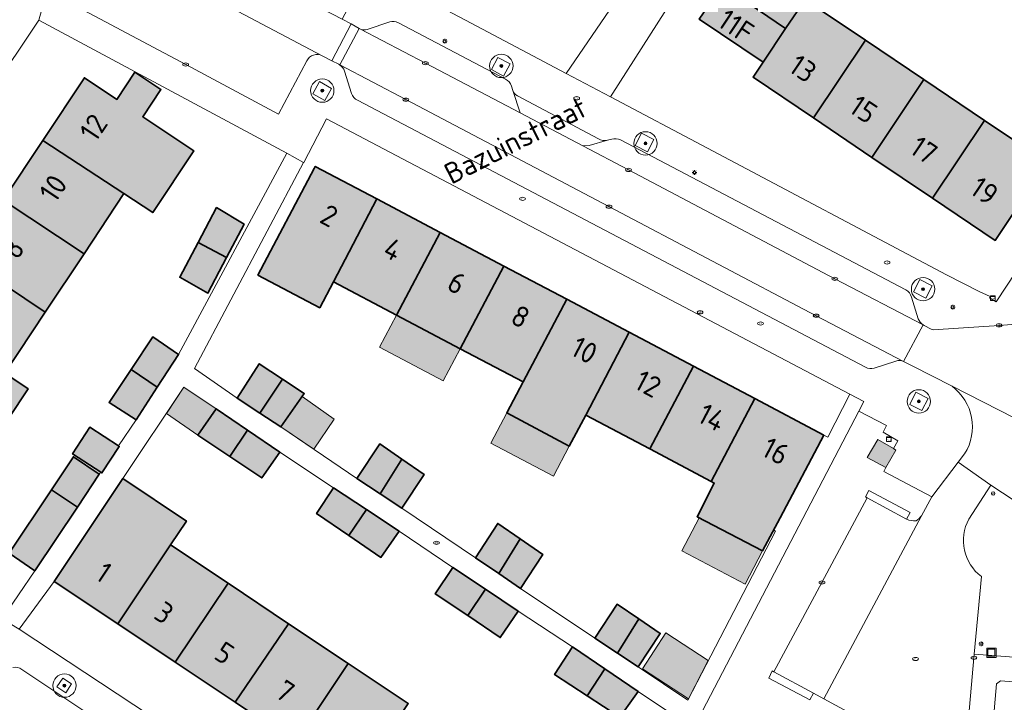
# Model space of a CAD drawing. Header units: metres. Extents: x 125349 to 128236, y 501602 to 503797.
# Tile 366 of 656: x 126726 to 126811, y 502252 to 502310. Entities that reach past the tile are written whole.
import ezdxf
from ezdxf.enums import TextEntityAlignment as Align

# ---------------------------------------------------------------- set-up
doc = ezdxf.new("R2010")
doc.units = ezdxf.units.M
doc.layers.get('0').update_dxf_attribs({"linetype": 'CONTINUOUS'})
for name, color, linetype, lineweight in [('B-WE-GR-BEPLANTING_CULTUUR_HEESTERS-GV', 90, 'CONTINUOUS', 18), ('B-WE-GR-BOOM-S-500', 90, 'CONTINUOUS', 18), ('B-WE-IE-MEUBILAIR-S', 7, 'CONTINUOUS', 18), ('B-WE-IE-MEUBILAIR_WEGMEUBILAIR-GV', 7, 'CONTINUOUS', 18), ('B-WE-IE-MEUBILAIR_WEGMEUBILAIR_AFVALBAK-S', 7, 'CONTINUOUS', 18), ('B-WE-OG-BEBOUWING-GV', 7, 'CONTINUOUS', 35), ('B-WE-OG-BEBOUWING-T18', 10, 'CONTINUOUS', 18), ('B-WE-OG-BEBOUWING_LAGE TRAFO-GV', 7, 'CONTINUOUS', 18), ('B-WE-OG-BEBOUWING_OVERBOUWING-GV', 7, 'CONTINUOUS', 18), ('B-WE-OG-TERREIN_ERF-GV', 7, 'CONTINUOUS', 18), ('B-WE-OG-TOPOGRAFIE-T18', 10, 'CONTINUOUS', 18), ('B-WE-VH-HALFVERHARDING_GRIND-GV', 252, 'CONTINUOUS', 18), ('B-WE-VH-OPENVERHARDING-GV', 90, 'CONTINUOUS', 18), ('B-WE-VH-OPENVERHARDING_BETONSTRAATSTEEN-GV', 90, 'CONTINUOUS', 18)]:
    doc.layers.add(name, color=color, linetype=linetype, lineweight=lineweight)
for name, color, linetype, lineweight, true_color in [('B-WE-OG-BEBOUWING-V', 7, 'CONTINUOUS', 18, 0xcc646e), ('B-WE-OG-BEBOUWING_LAGE TRAFO-V', 7, 'CONTINUOUS', 18, 0xcc646e), ('B-WE-OG-BEBOUWING_OVERBOUWING-V', 7, 'CONTINUOUS', 18, 0xcc646e)]:
    doc.layers.add(name, color=color, linetype=linetype, lineweight=lineweight, true_color=true_color)
doc.styles.add('NLCS-ISO', font='NLCS-ISO.ttf')
doc.styles.add('NLCS-ISO-M1000-T18', font='NLCS-ISO.ttf', dxfattribs={"height": 1.8})

# ---------------------------------------------------------------- blocks, each defined once
blk = doc.blocks.new('SIE-WEG_AFVALBAK-SO')
at = {"color": 0, "linetype": 'ByBlock', "lineweight": 18}
for points in [[(-2, -2), (2, -2), (2, 2), (-2, 2)], [(-1.5, -1.5), (1.5, -1.5), (1.5, 1.5), (-1.5, 1.5)]]:
    blk.add_lwpolyline(points, close=True, dxfattribs=at)
blk = doc.blocks.new('SIE-MEUBILAIR_KAST_CAI-SO')
for points in [[(-1, 1), (1, 1), (1, 0.84), (-1, 0.84)], [(-1, 0.76), (1, 0.76), (1, -1), (-1, -1)]]:
    blk.add_lwpolyline(points, close=True)
at = {"style": 'NLCS-ISO'}
blk.add_text('cai', height=0.75, dxfattribs=at).set_placement((0, 0), align=Align.MIDDLE_CENTER)
blk = doc.blocks.new('SIE-MEUBILAIR_KAST_TELECOM-SO')
for points in [[(-1, 1), (1, 1), (1, 0.84), (-1, 0.84)], [(-1, 0.76), (1, 0.76), (1, -1), (-1, -1)]]:
    blk.add_lwpolyline(points, close=True)
at = {"style": 'NLCS-ISO'}
blk.add_text('tele', height=0.75, dxfattribs=at).set_placement((0, 0), align=Align.MIDDLE_CENTER)
blk = doc.blocks.new('SIE-MEUBILAIR_PAAL_LICHTMAST-SO')
for points in [[(-0.62, 0), (-1, 0)], [(-0.71, 0.71), (-0.44, 0.44)], [(0, 1), (0, 0.62)], [(0.44, 0.44), (0.71, 0.71)], [(1, 0), (0.62, 0)], [(-0.71, -0.71), (-0.44, -0.44)], [(0, -0.62), (0, -1)], [(0.44, -0.44), (0.71, -0.71)]]:
    blk.add_lwpolyline(points)
blk.add_circle((0, 0), 0.5)
blk = doc.blocks.new('SIE-MEUBILAIR_PAAL_AFSLUITPAAL-SO')
blk.add_circle((0, 0), 0.75)
at = {"style": 'NLCS-ISO'}
blk.add_text('af', height=0.75, dxfattribs=at).set_placement((0, 0.05), align=Align.MIDDLE_CENTER)
blk = doc.blocks.new('SIE-MEUBILAIR_PUT_KOLK-SO')
blk.add_ellipse((0, 0), major_axis=(1.25, 0), ratio=0.54)
at = {"style": 'NLCS-ISO'}
blk.add_text('klk', height=0.75, dxfattribs=at).set_placement((0.03, 0), align=Align.MIDDLE_CENTER)
blk = doc.blocks.new('SIE-MEUBILAIR_PUT_RIOOLPUT-SO')
blk.add_ellipse((0, 0), major_axis=(1.25, 0), ratio=0.54)
at = {"style": 'NLCS-ISO'}
blk.add_text('ri', height=0.75, dxfattribs=at).set_placement((-0.04, 0.07), align=Align.MIDDLE_CENTER)
blk = doc.blocks.new('SIE-MEUBILAIR_PUT_BRANDKRAAN-SO')
blk.add_ellipse((0, 0), major_axis=(1.25, 0), ratio=0.54)
at = {"style": 'NLCS-ISO'}
blk.add_text('bk', height=0.75, dxfattribs=at).set_placement((0.03, 0), align=Align.MIDDLE_CENTER)
blk = doc.blocks.new('SGR-BOOM_01-SO')
at = {"linetype": 'ByBlock', "lineweight": 18}
h = blk.add_hatch(color=0, dxfattribs=at)
h.dxf.hatch_style = 1
edge = h.paths.add_edge_path()
edge.add_arc((0, 0), 0.25, 0, 360)
at = {"color": 0, "linetype": 'ByBlock', "lineweight": 18}
for radius in [2, 0.25]:
    blk.add_circle((0, 0), radius, dxfattribs=at)

msp = doc.modelspace()

# ---------------------------------------------------------------- hatches: boundary and pattern name
at = {"layer": 'B-WE-OG-BEBOUWING-V'}
for points in [[(126786.451, 502313.41), (126791.872, 502309.686), (126793.55, 502312.181), (126788.085, 502315.859)], [(126789.95, 502306.827), (126791.872, 502309.686), (126786.451, 502313.41), (126784.496, 502310.48)], [(126798.722, 502308.694), (126793.55, 502312.181), (126791.872, 502309.686), (126789.95, 502306.827), (126789.1, 502305.526), (126794.272, 502302.039)], [(126794.272, 502302.039), (126799.277, 502298.666), (126803.727, 502305.321), (126798.722, 502308.694)], [(126728.315, 502300.124), (126735.258, 502295.564), (126737.716, 502293.949), (126741.228, 502299.242), (126736.868, 502302.15), (126738.413, 502304.467), (126736.188, 502305.951), (126734.643, 502303.634), (126731.877, 502305.479)], [(126804.454, 502295.176), (126808.905, 502301.83), (126803.727, 502305.321), (126799.277, 502298.666)], [(126804.454, 502295.176), (126809.812, 502291.564), (126814.262, 502298.219), (126808.905, 502301.83)], [(126728.315, 502300.124), (126724.913, 502295.009), (126731.844, 502290.419), (126735.258, 502295.564)], [(126753.184, 502288.029), (126756.885, 502295.122), (126751.627, 502297.9), (126751.533, 502297.721), (126746.714, 502288.599), (126752.008, 502285.802)], [(126721.613, 502290.046), (126728.526, 502285.418), (126731.844, 502290.419), (126724.913, 502295.009)], [(126758.588, 502285.175), (126762.322, 502292.25), (126756.885, 502295.122), (126753.184, 502288.029)], [(126744.035, 502290.109), (126745.536, 502292.968), (126743.185, 502294.369), (126741.61, 502291.392)], [(126767.764, 502289.375), (126762.322, 502292.25), (126758.588, 502285.175), (126764.032, 502282.299)], [(126744.035, 502290.109), (126741.61, 502291.392), (126740.035, 502288.414), (126742.437, 502287.063)], [(126718.119, 502284.793), (126725.061, 502280.196), (126728.526, 502285.418), (126721.613, 502290.046)], [(126767.764, 502289.375), (126764.032, 502282.299), (126769.42, 502279.452), (126773.153, 502286.528)], [(126778.506, 502283.7), (126773.153, 502286.528), (126769.42, 502279.452), (126768.02, 502276.799), (126773.373, 502273.972), (126774.773, 502276.624)], [(126714.728, 502279.694), (126723.664, 502273.777), (126727.049, 502278.88), (126725.061, 502280.196), (126718.119, 502284.793)], [(126735.861, 502280.508), (126738.109, 502279.003), (126739.937, 502281.809), (126737.736, 502283.31)], [(126783.993, 502280.802), (126778.506, 502283.7), (126774.773, 502276.624), (126780.26, 502273.726)], [(126746.893, 502276.779), (126748.832, 502279.688), (126746.839, 502281.008), (126744.94, 502278.056)], [(126783.993, 502280.802), (126780.26, 502273.726), (126785.514, 502270.95), (126789.247, 502278.026)], [(126735.861, 502280.508), (126733.985, 502277.706), (126736.287, 502276.205), (126738.109, 502279.003)], [(126746.893, 502276.779), (126748.692, 502275.604), (126750.692, 502278.456), (126748.832, 502279.688)], [(126795.144, 502274.911), (126789.247, 502278.026), (126785.514, 502270.95), (126785.783, 502270.808), (126784.308, 502267.923), (126789.913, 502265.01), (126791.407, 502267.837)], [(126743.139, 502277.155), (126741.589, 502274.903), (126744.316, 502273.076), (126745.826, 502275.33)], [(126733.263, 502271.738), (126733.366, 502271.671), (126734.846, 502273.941), (126734.782, 502273.982), (126732.34, 502275.574), (126730.86, 502273.304)], [(126748.592, 502273.452), (126745.826, 502275.33), (126744.316, 502273.076), (126747.042, 502271.25)], [(126755.196, 502271.2), (126757.172, 502269.89), (126759.047, 502272.851), (126757.145, 502274.152)], [(126731.265, 502268.742), (126733.137, 502271.552), (126730.935, 502273.053), (126729.044, 502270.213)], [(126759.047, 502272.851), (126757.172, 502269.89), (126759.048, 502268.647), (126760.948, 502271.55)], [(126739.248, 502265.513), (126740.608, 502267.543), (126735.147, 502271.181), (126729.287, 502262.394), (126734.724, 502258.76)], [(126731.265, 502268.742), (126729.044, 502270.213), (126725.436, 502264.796), (126727.637, 502263.295)], [(126753.195, 502270.4), (126751.745, 502268.198), (126754.497, 502266.321), (126756.01, 502268.539)], [(126758.798, 502266.696), (126756.01, 502268.539), (126754.497, 502266.321), (126757.249, 502264.444)], [(126765.352, 502264.394), (126767.329, 502263.058), (126769.178, 502266.02), (126767.252, 502267.346)], [(126739.248, 502265.513), (126734.724, 502258.76), (126739.651, 502255.467), (126744.16, 502262.233)], [(126769.203, 502261.792), (126771.104, 502264.694), (126769.178, 502266.02), (126767.329, 502263.058)], [(126764.678, 502259.464), (126766.201, 502261.718), (126763.401, 502263.593), (126761.901, 502261.341)], [(126749.346, 502258.77), (126744.16, 502262.233), (126739.651, 502255.467), (126744.763, 502252.05)], [(126764.678, 502259.464), (126767.455, 502257.588), (126769.004, 502259.84), (126766.201, 502261.718)], [(126777.487, 502256.259), (126779.309, 502259.189), (126777.458, 502260.44), (126775.558, 502257.538)], [(126749.346, 502258.77), (126744.763, 502252.05), (126747.831, 502250), (126749.934, 502248.594), (126754.447, 502255.364)], [(126777.487, 502256.259), (126779.259, 502255.085), (126781.159, 502257.938), (126779.309, 502259.189)], [(126773.657, 502256.788), (126772.106, 502254.436), (126774.908, 502252.609), (126776.413, 502254.917)], [(126749.934, 502248.594), (126751.6, 502247.481), (126755.046, 502245.211), (126759.588, 502251.931), (126754.447, 502255.364)], [(126779.26, 502252.984), (126776.413, 502254.917), (126774.908, 502252.609), (126777.71, 502250.782)]]:
    msp.add_hatch(color=256, dxfattribs=at).paths.add_polyline_path(points)
at = {"layer": 'B-WE-OG-BEBOUWING_LAGE TRAFO-V'}
msp.add_hatch(color=256, dxfattribs=at).paths.add_polyline_path([(126800.461, 502272.131), (126801.325, 502273.623), (126801.114, 502273.748), (126799.782, 502274.538), (126798.869, 502272.995)])
at = {"layer": 'B-WE-OG-BEBOUWING_OVERBOUWING-V'}
for points in [[(126764.032, 502282.299), (126758.588, 502285.175), (126757.133, 502282.421), (126762.577, 502279.545)], [(126738.886, 502276.764), (126741.589, 502274.903), (126743.139, 502277.155), (126740.388, 502279.007)], [(126750.519, 502278.209), (126748.692, 502275.604), (126751.494, 502273.707), (126753.252, 502276.282)], [(126768.02, 502276.799), (126766.662, 502274.225), (126772.015, 502271.398), (126773.373, 502273.972)], [(126789.913, 502265.01), (126784.473, 502267.837), (126782.995, 502264.994), (126788.435, 502262.166)], [(126781.64, 502257.991), (126779.636, 502254.92), (126783.574, 502252.352), (126785.27, 502255.623)]]:
    msp.add_hatch(color=256, dxfattribs=at).paths.add_polyline_path(points)

# ---------------------------------------------------------------- linework, layer by layer
at = {"layer": 'B-WE-GR-BEPLANTING_CULTUUR_HEESTERS-GV', "flags": 128}
for points in [[(126803.507, 502267.997), (126804.394, 502269.616), (126800.28, 502271.797), (126800.461, 502272.131), (126798.869, 502272.995), (126799.782, 502274.538), (126801.114, 502273.748), (126801.485, 502274.427), (126800.236, 502275.172), (126800.531, 502275.715), (126798.152, 502276.945), (126784.78, 502251.304), (126786.722, 502250), (126816.774, 502229.824), (126829.231, 502248.228), (126830.438, 502250), (126833.652, 502254.634), (126813.35, 502268.049), (126809.444, 502270.63)], [(126809.444, 502270.63), (126807.571, 502267.725)], [(126795.159, 502252.337), (126794.258, 502252.825), (126793.961, 502252.258), (126790.443, 502254.111), (126790.745, 502254.728), (126790.881, 502254.654), (126794.997, 502262.3), (126798.854, 502269.54), (126798.718, 502269.613), (126799.018, 502270.179), (126802.548, 502268.289), (126802.238, 502267.715)], [(126808.64, 502262.803), (126808.031, 502256.154), (126821.251, 502255.17), (126820.79, 502250), (126820.078, 502242.017), (126806.901, 502243.059), (126807.366, 502248.649), (126800.74, 502249.315), (126799.475, 502250), (126795.159, 502252.337)]]:
    msp.add_lwpolyline(points, dxfattribs=at)
at = {"layer": 'B-WE-GR-BEPLANTING_CULTUUR_HEESTERS-GV'}
for points in [[(126803.051, 502267.585, 0.115145), (126803.507, 502267.997)], [(126802.238, 502267.715, 0.155145), (126803.051, 502267.585)], [(126807.571, 502267.725, 0.369993), (126808.64, 502262.803)]]:
    msp.add_lwpolyline(points, format="xyb", dxfattribs=at)
at = {"layer": 'B-WE-IE-MEUBILAIR_WEGMEUBILAIR-GV', "flags": 128}
for points in [[(126766.708, 502306.178), (126767.751, 502305.621), (126768.308, 502306.664), (126767.265, 502307.221)], [(126753.029, 502304.569), (126751.998, 502305.146), (126751.421, 502304.115), (126752.452, 502303.538)], [(126780.608, 502300.212), (126779.543, 502300.753), (126779.002, 502299.688), (126780.067, 502299.147)], [(126804.426, 502287.675), (126803.374, 502288.229), (126802.82, 502287.177), (126803.872, 502286.623)], [(126803.026, 502278.575), (126802.502, 502277.527), (126803.55, 502277.003), (126804.074, 502278.051)], [(126729.512, 502253.36), (126730.268, 502252.859), (126730.769, 502253.615), (126730.013, 502254.116)]]:
    msp.add_lwpolyline(points, close=True, dxfattribs=at)
at = {"layer": 'B-WE-OG-BEBOUWING-GV', "flags": 128}
for points in [[(126786.451, 502313.41), (126791.872, 502309.686), (126793.55, 502312.181), (126788.085, 502315.859)], [(126789.95, 502306.827), (126791.872, 502309.686), (126786.451, 502313.41), (126784.496, 502310.48)], [(126798.722, 502308.694), (126793.55, 502312.181), (126791.872, 502309.686), (126789.95, 502306.827), (126789.1, 502305.526), (126794.272, 502302.039)], [(126794.272, 502302.039), (126799.277, 502298.666), (126803.727, 502305.321), (126798.722, 502308.694)], [(126728.315, 502300.124), (126735.258, 502295.564), (126737.716, 502293.949), (126741.228, 502299.242), (126736.868, 502302.15), (126738.413, 502304.467), (126736.188, 502305.951), (126734.643, 502303.634), (126731.877, 502305.479)], [(126804.454, 502295.176), (126808.905, 502301.83), (126803.727, 502305.321), (126799.277, 502298.666)], [(126804.454, 502295.176), (126809.812, 502291.564), (126814.262, 502298.219), (126808.905, 502301.83)], [(126728.315, 502300.124), (126724.913, 502295.009), (126731.844, 502290.419), (126735.258, 502295.564)], [(126753.184, 502288.029), (126756.885, 502295.122), (126751.627, 502297.9), (126751.533, 502297.721), (126746.714, 502288.599), (126752.008, 502285.802)], [(126721.613, 502290.046), (126728.526, 502285.418), (126731.844, 502290.419), (126724.913, 502295.009)], [(126758.588, 502285.175), (126762.322, 502292.25), (126756.885, 502295.122), (126753.184, 502288.029)], [(126744.035, 502290.109), (126745.536, 502292.968), (126743.185, 502294.369), (126741.61, 502291.392)], [(126767.764, 502289.375), (126762.322, 502292.25), (126758.588, 502285.175), (126764.032, 502282.299)], [(126744.035, 502290.109), (126741.61, 502291.392), (126740.035, 502288.414), (126742.437, 502287.063)], [(126718.119, 502284.793), (126725.061, 502280.196), (126728.526, 502285.418), (126721.613, 502290.046)], [(126767.764, 502289.375), (126764.032, 502282.299), (126769.42, 502279.452), (126773.153, 502286.528)], [(126778.506, 502283.7), (126773.153, 502286.528), (126769.42, 502279.452), (126768.02, 502276.799), (126773.373, 502273.972), (126774.773, 502276.624)], [(126714.728, 502279.694), (126723.664, 502273.777), (126727.049, 502278.88), (126725.061, 502280.196), (126718.119, 502284.793)], [(126735.861, 502280.508), (126738.109, 502279.003), (126739.937, 502281.809), (126737.736, 502283.31)], [(126783.993, 502280.802), (126778.506, 502283.7), (126774.773, 502276.624), (126780.26, 502273.726)], [(126746.893, 502276.779), (126748.832, 502279.688), (126746.839, 502281.008), (126744.94, 502278.056)], [(126783.993, 502280.802), (126780.26, 502273.726), (126785.514, 502270.95), (126789.247, 502278.026)], [(126735.861, 502280.508), (126733.985, 502277.706), (126736.287, 502276.205), (126738.109, 502279.003)], [(126746.893, 502276.779), (126748.692, 502275.604), (126750.692, 502278.456), (126748.832, 502279.688)], [(126795.144, 502274.911), (126789.247, 502278.026), (126785.514, 502270.95), (126785.783, 502270.808), (126784.308, 502267.923), (126789.913, 502265.01), (126791.407, 502267.837)], [(126743.139, 502277.155), (126741.589, 502274.903), (126744.316, 502273.076), (126745.826, 502275.33)], [(126733.263, 502271.738), (126733.366, 502271.671), (126734.846, 502273.941), (126734.782, 502273.982), (126732.34, 502275.574), (126730.86, 502273.304)], [(126748.592, 502273.452), (126745.826, 502275.33), (126744.316, 502273.076), (126747.042, 502271.25)], [(126755.196, 502271.2), (126757.172, 502269.89), (126759.047, 502272.851), (126757.145, 502274.152)], [(126731.265, 502268.742), (126733.137, 502271.552), (126730.935, 502273.053), (126729.044, 502270.213)], [(126759.047, 502272.851), (126757.172, 502269.89), (126759.048, 502268.647), (126760.948, 502271.55)], [(126739.248, 502265.513), (126740.608, 502267.543), (126735.147, 502271.181), (126729.287, 502262.394), (126734.724, 502258.76)], [(126731.265, 502268.742), (126729.044, 502270.213), (126725.436, 502264.796), (126727.637, 502263.295)], [(126753.195, 502270.4), (126751.745, 502268.198), (126754.497, 502266.321), (126756.01, 502268.539)], [(126758.798, 502266.696), (126756.01, 502268.539), (126754.497, 502266.321), (126757.249, 502264.444)], [(126765.352, 502264.394), (126767.329, 502263.058), (126769.178, 502266.02), (126767.252, 502267.346)], [(126739.248, 502265.513), (126734.724, 502258.76), (126739.651, 502255.467), (126744.16, 502262.233)], [(126769.203, 502261.792), (126771.104, 502264.694), (126769.178, 502266.02), (126767.329, 502263.058)], [(126764.678, 502259.464), (126766.201, 502261.718), (126763.401, 502263.593), (126761.901, 502261.341)], [(126749.346, 502258.77), (126744.16, 502262.233), (126739.651, 502255.467), (126744.763, 502252.05)], [(126764.678, 502259.464), (126767.455, 502257.588), (126769.004, 502259.84), (126766.201, 502261.718)], [(126777.487, 502256.259), (126779.309, 502259.189), (126777.458, 502260.44), (126775.558, 502257.538)], [(126749.346, 502258.77), (126744.763, 502252.05), (126747.831, 502250), (126749.934, 502248.594), (126754.447, 502255.364)], [(126777.487, 502256.259), (126779.259, 502255.085), (126781.159, 502257.938), (126779.309, 502259.189)], [(126773.657, 502256.788), (126772.106, 502254.436), (126774.908, 502252.609), (126776.413, 502254.917)], [(126749.934, 502248.594), (126751.6, 502247.481), (126755.046, 502245.211), (126759.588, 502251.931), (126754.447, 502255.364)], [(126779.26, 502252.984), (126776.413, 502254.917), (126774.908, 502252.609), (126777.71, 502250.782)]]:
    msp.add_lwpolyline(points, close=True, dxfattribs=at)
at = {"layer": 'B-WE-OG-BEBOUWING_LAGE TRAFO-GV', "flags": 128}
msp.add_lwpolyline([(126800.461, 502272.131), (126801.325, 502273.623), (126801.114, 502273.748), (126799.782, 502274.538), (126798.869, 502272.995)], close=True, dxfattribs=at)
at = {"layer": 'B-WE-OG-BEBOUWING_OVERBOUWING-GV', "flags": 128}
for points in [[(126764.032, 502282.299), (126758.588, 502285.175), (126757.133, 502282.421), (126762.577, 502279.545)], [(126738.886, 502276.764), (126741.589, 502274.903), (126743.139, 502277.155), (126740.388, 502279.007)], [(126750.519, 502278.209), (126748.692, 502275.604), (126751.494, 502273.707), (126753.252, 502276.282)], [(126768.02, 502276.799), (126766.662, 502274.225), (126772.015, 502271.398), (126773.373, 502273.972)], [(126789.913, 502265.01), (126784.473, 502267.837), (126782.995, 502264.994), (126788.435, 502262.166)], [(126781.64, 502257.991), (126779.636, 502254.92), (126783.574, 502252.352), (126785.27, 502255.623)]]:
    msp.add_lwpolyline(points, close=True, dxfattribs=at)
at = {"layer": 'B-WE-OG-TERREIN_ERF-GV', "flags": 128}
for points in [[(126766.544, 502324.116), (126771.839, 502320.589), (126773.065, 502322.417), (126774.767, 502324.954), (126776.433, 502327.437), (126778.104, 502329.928), (126779.776, 502332.42), (126781.339, 502334.749), (126780.795, 502335.102), (126780.868, 502335.212), (126755.757, 502352.102), (126745.053, 502336.156), (126744.496, 502335.325), (126744.431, 502335.372), (126737.317, 502324.752), (126764.958, 502310.151), (126773.103, 502305.849), (126776.819, 502311.252)], [(126813.708, 502313.181), (126807.355, 502317.384), (126805.404, 502314.482), (126803.463, 502315.785), (126801.602, 502317.034), (126803.502, 502319.986), (126800.2, 502322.138), (126798.599, 502319.741), (126796.931, 502317.243), (126795.226, 502314.69), (126793.55, 502312.181), (126798.722, 502308.694), (126803.727, 502305.321), (126808.905, 502301.83), (126814.262, 502298.219), (126809.812, 502291.564), (126804.454, 502295.176), (126799.277, 502298.666), (126794.272, 502302.039), (126789.1, 502305.526), (126789.95, 502306.827), (126784.496, 502310.48)], [(126781.695, 502311.351), (126776.896, 502303.835)], [(126776.896, 502303.835), (126785.189, 502299.449), (126805.656, 502288.625), (126808.449, 502287.205), (126809.382, 502286.755), (126809.328, 502286.66), (126809.899, 502286.323), (126823.361, 502306.731)], [(126784.78, 502251.304), (126798.152, 502276.945), (126798.583, 502277.771), (126797.373, 502278.402), (126795.5, 502274.729), (126795.144, 502274.911), (126791.407, 502267.837), (126790.871, 502266.765), (126791.011, 502266.695), (126783.512, 502252.233), (126779.259, 502255.085), (126777.487, 502256.259), (126775.558, 502257.538), (126769.203, 502261.792), (126767.329, 502263.058), (126765.352, 502264.394), (126759.048, 502268.647), (126757.172, 502269.89), (126755.196, 502271.2), (126748.692, 502275.604), (126746.893, 502276.779), (126744.94, 502278.056), (126741.287, 502280.608), (126750.635, 502298.217), (126749.183, 502299.019), (126739.937, 502281.809), (126738.109, 502279.003), (126736.287, 502276.205), (126734.782, 502273.982), (126734.846, 502273.941), (126733.366, 502271.671), (126733.263, 502271.738), (126733.137, 502271.552), (126731.265, 502268.742), (126727.637, 502263.295), (126724.837, 502259.192)], [(126726.287, 502258.291), (126729.287, 502262.394), (126735.147, 502271.181), (126740.388, 502279.007), (126743.139, 502277.155), (126745.826, 502275.33), (126748.592, 502273.452), (126753.195, 502270.4), (126756.01, 502268.539), (126758.798, 502266.696), (126763.401, 502263.593), (126766.201, 502261.718), (126769.004, 502259.84), (126773.657, 502256.788), (126776.413, 502254.917), (126779.26, 502252.984), (126782.462, 502250.832)], [(126782.462, 502250.832), (126779.26, 502252.984), (126777.71, 502250.782), (126774.908, 502252.609), (126772.106, 502254.436), (126773.657, 502256.788), (126769.004, 502259.84), (126767.455, 502257.588), (126764.678, 502259.464), (126761.901, 502261.341), (126763.401, 502263.593), (126758.798, 502266.696), (126757.249, 502264.444), (126754.497, 502266.321), (126751.745, 502268.198), (126753.195, 502270.4), (126748.592, 502273.452), (126747.042, 502271.25), (126744.316, 502273.076), (126741.589, 502274.903), (126743.139, 502277.155), (126740.388, 502279.007), (126735.147, 502271.181), (126740.608, 502267.543), (126739.248, 502265.513), (126744.16, 502262.233), (126749.346, 502258.77), (126754.447, 502255.364), (126759.588, 502251.931)], [(126747.831, 502250), (126744.763, 502252.05), (126739.651, 502255.467), (126734.724, 502258.76), (126729.287, 502262.394), (126726.287, 502258.291), (126738.88, 502250)]]:
    msp.add_lwpolyline(points, dxfattribs=at)
for points in [[(126749.183, 502299.019), (126727.958, 502310.415), (126703.344, 502273.614), (126724.837, 502259.192), (126727.637, 502263.295), (126725.436, 502264.796), (126729.044, 502270.213), (126730.935, 502273.053), (126733.137, 502271.552), (126733.263, 502271.738), (126730.86, 502273.304), (126732.34, 502275.574), (126734.782, 502273.982), (126736.287, 502276.205), (126733.985, 502277.706), (126735.861, 502280.508), (126737.736, 502283.31), (126739.937, 502281.809)], [(126718.119, 502284.793), (126721.613, 502290.046), (126724.913, 502295.009), (126728.315, 502300.124), (126731.877, 502305.479), (126734.643, 502303.634), (126736.188, 502305.951), (126738.413, 502304.467), (126736.868, 502302.15), (126741.228, 502299.242), (126737.716, 502293.949), (126735.258, 502295.564), (126731.844, 502290.419), (126728.526, 502285.418), (126725.061, 502280.196), (126727.049, 502278.88), (126723.664, 502273.777), (126720.119, 502268.433), (126711.177, 502274.355), (126714.728, 502279.694)], [(126769.42, 502279.452), (126764.032, 502282.299), (126758.588, 502285.175), (126753.184, 502288.029), (126752.008, 502285.802), (126746.714, 502288.599), (126751.533, 502297.721), (126751.627, 502297.9), (126756.885, 502295.122), (126762.322, 502292.25), (126767.764, 502289.375), (126773.153, 502286.528), (126778.506, 502283.7), (126783.993, 502280.802), (126789.247, 502278.026), (126795.144, 502274.911), (126795.5, 502274.729), (126797.373, 502278.402), (126752.586, 502301.97), (126750.644, 502298.234), (126750.635, 502298.217), (126741.287, 502280.608), (126744.94, 502278.056), (126746.839, 502281.008), (126748.832, 502279.688), (126750.692, 502278.456), (126748.692, 502275.604), (126755.196, 502271.2), (126757.145, 502274.152), (126759.047, 502272.851), (126760.948, 502271.55), (126759.048, 502268.647), (126765.352, 502264.394), (126767.252, 502267.346), (126769.178, 502266.02), (126771.104, 502264.694), (126769.203, 502261.792), (126775.558, 502257.538), (126777.458, 502260.44), (126779.309, 502259.189), (126781.159, 502257.938), (126779.259, 502255.085), (126783.512, 502252.233), (126791.011, 502266.695), (126790.871, 502266.765), (126791.407, 502267.837), (126789.913, 502265.01), (126784.308, 502267.923), (126785.783, 502270.808), (126785.514, 502270.95), (126780.26, 502273.726), (126774.773, 502276.624), (126773.373, 502273.972), (126768.02, 502276.799)], [(126744.035, 502290.109), (126742.437, 502287.063), (126740.035, 502288.414), (126741.61, 502291.392), (126743.185, 502294.369), (126745.536, 502292.968)]]:
    msp.add_lwpolyline(points, close=True, dxfattribs=at)
at = {"layer": 'B-WE-VH-HALFVERHARDING_GRIND-GV', "flags": 128}
msp.add_lwpolyline([(126810.271, 502253.884), (126809.946, 502253.622), (126809.624, 502250), (126809.2, 502245.22), (126809.47, 502244.945), (126817.891, 502244.277), (126818.177, 502244.5), (126818.68, 502250), (126818.947, 502252.923), (126818.689, 502253.218)], close=True, dxfattribs=at)
at = {"layer": 'B-WE-VH-OPENVERHARDING-GV', "flags": 128}
for points in [[(126731.225, 502318.466), (126734.216, 502316.886), (126752.23, 502307.368), (126753.042, 502306.928), (126754.689, 502310.084), (126753.929, 502310.48), (126743.65, 502315.834), (126738.72, 502318.445), (126736.018, 502319.877), (126732.655, 502321.648), (126732.732, 502321.794), (126732.08, 502322.146), (126730.654, 502328.619), (126724.604, 502317.75), (126730.071, 502319.064)], [(126774.537, 502299.65), (126769.156, 502302.475), (126761.05, 502306.731), (126755.504, 502309.636), (126755.373, 502309.708), (126753.724, 502306.588), (126759.379, 502303.613), (126776.767, 502294.457), (126794.503, 502285.125), (126801.982, 502281.199), (126803.648, 502284.346), (126796.098, 502288.278), (126778.445, 502297.598)], [(126815.793, 502280.253), (126817.399, 502282.673), (126817.826, 502283.316), (126814.888, 502285.25), (126814.466, 502284.632), (126810.151, 502284.298), (126804.5, 502283.905), (126804.347, 502283.982), (126803.743, 502284.285), (126803.65, 502284.345), (126803.648, 502284.346), (126801.982, 502281.199), (126802.709, 502280.824), (126806.132, 502279.086), (126806.134, 502279.085), (126812.778, 502275.711)], [(126802.238, 502267.715), (126802.548, 502268.289), (126799.018, 502270.179), (126798.718, 502269.613), (126798.854, 502269.54)], [(126794.258, 502252.825), (126790.881, 502254.654), (126790.745, 502254.728), (126790.443, 502254.111), (126793.961, 502252.258)]]:
    msp.add_lwpolyline(points, close=True, dxfattribs=at)
for points in [[(126773.103, 502305.849), (126764.958, 502310.151), (126737.317, 502324.752), (126732.732, 502321.794), (126732.655, 502321.648), (126736.018, 502319.877), (126738.72, 502318.445), (126739.653, 502320.229), (126754.856, 502312.229), (126753.929, 502310.48), (126754.689, 502310.084), (126755.373, 502309.708), (126755.504, 502309.636)], [(126827.707, 502308.215), (126836.369, 502321.163), (126834.077, 502322.689), (126824.266, 502307.946), (126823.361, 502306.731), (126809.899, 502286.323), (126809.328, 502286.66), (126809.382, 502286.755), (126808.449, 502287.205), (126805.656, 502288.625), (126785.189, 502299.449), (126776.896, 502303.835), (126773.103, 502305.849)], [(126750.906, 502306.925), (126748.475, 502302.371), (126740.538, 502306.613), (126731.355, 502311.496), (126734.216, 502316.886), (126731.225, 502318.466), (126729.074, 502314.443), (126727.958, 502310.415), (126749.183, 502299.019), (126750.635, 502298.217)], [(126703.344, 502273.614), (126727.958, 502310.415), (126729.074, 502314.443), (126726.449, 502313.905), (126723.486, 502309.574)], [(126776.819, 502311.252), (126773.103, 502305.849), (126776.896, 502303.835)], [(126776.896, 502303.835), (126781.695, 502311.351)], [(126753.724, 502306.588), (126755.373, 502309.708), (126754.689, 502310.084), (126753.042, 502306.928)], [(126756.077, 502309.606), (126758.002, 502310.276)], [(126758.745, 502310.192), (126767.908, 502305.367)], [(126753.639, 502306.639), (126753.042, 502306.928), (126752.23, 502307.368)], [(126753.042, 502306.928), (126753.639, 502306.639)], [(126753.716, 502306.593), (126753.724, 502306.588)], [(126754.728, 502304.144), (126754.145, 502306.053)], [(126768.413, 502304.763), (126768.526, 502304.395)], [(126768.526, 502304.395), (126769.156, 502302.475), (126774.537, 502299.65), (126775.061, 502299.683), (126776.628, 502300.134)], [(126798.709, 502280.717), (126755.239, 502303.552)], [(126775.866, 502300.261), (126768.93, 502303.925)], [(126750.635, 502298.217), (126750.644, 502298.234), (126752.586, 502301.97), (126797.373, 502278.402), (126798.583, 502277.771), (126798.152, 502276.945), (126800.531, 502275.715), (126800.236, 502275.172), (126801.485, 502274.427), (126801.114, 502273.748), (126801.325, 502273.623), (126800.461, 502272.131), (126800.28, 502271.797), (126804.394, 502269.616), (126806.658, 502272.591), (126807.207, 502273.313)], [(126776.628, 502300.134), (126776.997, 502300.232)], [(126777.764, 502300.158), (126802.179, 502287.333)], [(126802.659, 502286.721), (126803.224, 502284.868)], [(126803.65, 502284.345), (126803.743, 502284.285), (126804.347, 502283.982), (126804.5, 502283.905), (126810.151, 502284.298), (126814.466, 502284.632), (126814.888, 502285.25), (126814.926, 502285.306)], [(126801.312, 502281.245), (126799.467, 502280.647)], [(126806.134, 502279.085), (126806.132, 502279.086), (126802.709, 502280.824), (126801.982, 502281.199)], [(126812.778, 502275.711), (126806.134, 502279.085)], [(126827.343, 502191.208), (126823.687, 502193.56), (126803.533, 502207.004), (126801.983, 502208.004), (126770.326, 502229.245), (126768.775, 502230.294), (126742.247, 502247.782), (126738.88, 502250), (126726.287, 502258.291), (126724.837, 502259.192), (126703.344, 502273.614), (126699.02, 502276.686)], [(126807.207, 502273.313), (126806.658, 502272.591), (126809.444, 502270.63), (126813.35, 502268.049), (126814.803, 502270.015), (126816.065, 502271.925)], [(126726.525, 502254.864), (126733.791, 502250), (126743.033, 502243.811)], [(126733.791, 502250), (126726.525, 502254.864)]]:
    msp.add_lwpolyline(points, dxfattribs=at)
at = {"layer": 'B-WE-VH-OPENVERHARDING-GV'}
for points in [[(126758.002, 502310.276, -0.175012), (126758.745, 502310.192)], [(126755.504, 502309.636, 0.164056), (126756.077, 502309.606)], [(126752.23, 502307.368, 0.416081), (126750.906, 502306.925)], [(126753.716, 502306.593, 0.02486), (126753.639, 502306.639)], [(126754.145, 502306.053, 0.160104), (126753.716, 502306.593)], [(126767.908, 502305.367, -0.217272), (126768.413, 502304.763)], [(126755.239, 502303.552, -0.18405), (126754.728, 502304.144)], [(126768.526, 502304.395, 0.153308), (126768.93, 502303.925)], [(126776.628, 502300.134, -0.216642), (126775.866, 502300.261)], [(126776.997, 502300.232, -0.174716), (126777.764, 502300.158)], [(126802.179, 502287.333, -0.190352), (126802.659, 502286.721)], [(126803.224, 502284.868, 0.137999), (126803.65, 502284.345)], [(126799.467, 502280.647, -0.208372), (126798.709, 502280.717)], [(126801.982, 502281.199, 0.185022), (126801.312, 502281.245)], [(126806.134, 502279.085, -0.391709), (126807.207, 502273.313)], [(126725.74, 502255.016, -0.211669), (126726.525, 502254.864)]]:
    msp.add_lwpolyline(points, format="xyb", dxfattribs=at)
at = {"layer": 'B-WE-VH-OPENVERHARDING_BETONSTRAATSTEEN-GV', "flags": 128}
for points in [[(126752.23, 502307.368), (126734.216, 502316.886), (126731.355, 502311.496), (126740.538, 502306.613)], [(126758.002, 502310.276), (126756.077, 502309.606)], [(126767.908, 502305.367), (126758.745, 502310.192)], [(126755.504, 502309.636), (126761.05, 502306.731), (126769.156, 502302.475), (126768.526, 502304.395)], [(126740.538, 502306.613), (126748.475, 502302.371), (126750.906, 502306.925)], [(126801.982, 502281.199), (126794.503, 502285.125), (126776.767, 502294.457), (126759.379, 502303.613), (126753.724, 502306.588), (126753.716, 502306.593)], [(126754.145, 502306.053), (126754.728, 502304.144)], [(126768.526, 502304.395), (126768.413, 502304.763)], [(126755.239, 502303.552), (126798.709, 502280.717)], [(126776.997, 502300.232), (126776.628, 502300.134), (126775.061, 502299.683), (126774.537, 502299.65), (126778.445, 502297.598), (126796.098, 502288.278), (126803.648, 502284.346), (126803.65, 502284.345)], [(126802.179, 502287.333), (126777.764, 502300.158)], [(126803.224, 502284.868), (126802.659, 502286.721)], [(126799.467, 502280.647), (126801.312, 502281.245)], [(126807.571, 502267.725), (126809.444, 502270.63), (126806.658, 502272.591), (126804.394, 502269.616), (126803.507, 502267.997), (126795.159, 502252.337)], [(126802.238, 502267.715), (126798.854, 502269.54), (126794.997, 502262.3), (126790.881, 502254.654), (126794.258, 502252.825), (126795.159, 502252.337)], [(126795.159, 502252.337), (126803.507, 502267.997)], [(126808.031, 502256.154), (126808.64, 502262.803)], [(126795.159, 502252.337), (126799.475, 502250), (126800.74, 502249.315), (126807.366, 502248.649), (126807.485, 502250), (126808.003, 502255.851), (126808.031, 502256.154)]]:
    msp.add_lwpolyline(points, dxfattribs=at)
at = {"layer": 'B-WE-VH-OPENVERHARDING_BETONSTRAATSTEEN-GV'}
for points in [[(126758.745, 502310.192, 0.175012), (126758.002, 502310.276)], [(126756.077, 502309.606, -0.164056), (126755.504, 502309.636)], [(126750.906, 502306.925, -0.416081), (126752.23, 502307.368)], [(126753.716, 502306.593, -0.160104), (126754.145, 502306.053)], [(126768.413, 502304.763, 0.217272), (126767.908, 502305.367)], [(126754.728, 502304.144, 0.18405), (126755.239, 502303.552)], [(126777.764, 502300.158, 0.174716), (126776.997, 502300.232)], [(126802.659, 502286.721, 0.190352), (126802.179, 502287.333)], [(126803.65, 502284.345, -0.137999), (126803.224, 502284.868)], [(126798.709, 502280.717, 0.208372), (126799.467, 502280.647)], [(126801.312, 502281.245, -0.185022), (126801.982, 502281.199)], [(126803.507, 502267.997, -0.115145), (126803.051, 502267.585)], [(126803.051, 502267.585, -0.155145), (126802.238, 502267.715)], [(126808.64, 502262.803, -0.369993), (126807.571, 502267.725)]]:
    msp.add_lwpolyline(points, format="xyb", dxfattribs=at)
at = {"layer": 'B-WE-VH-OPENVERHARDING_BETONSTRAATSTEEN-GV', "flags": 128}
for points in [[(126808.031, 502256.154), (126808.003, 502255.851), (126807.485, 502250), (126807.366, 502248.649), (126806.901, 502243.059), (126820.078, 502242.017), (126820.79, 502250), (126821.251, 502255.17)], [(126810.271, 502253.884), (126818.689, 502253.218), (126818.947, 502252.923), (126818.68, 502250), (126818.177, 502244.5), (126817.891, 502244.277), (126809.47, 502244.945), (126809.2, 502245.22), (126809.624, 502250), (126809.946, 502253.622)]]:
    msp.add_lwpolyline(points, close=True, dxfattribs=at)

# ---------------------------------------------------------------- block references
at = {"layer": 'B-WE-GR-BOOM-S-500', "xscale": 0.5, "yscale": 0.5, "zscale": 0.5}
for p in [(126767.554, 502306.491), (126752.232, 502304.379), (126779.891, 502299.866), (126803.65, 502287.395), (126803.288, 502277.789), (126730.163, 502253.473)]:
    msp.add_blockref('SGR-BOOM_01-SO', p, dxfattribs=at)
at = {"layer": 'B-WE-IE-MEUBILAIR-S', "xscale": 0.2, "yscale": 0.2, "zscale": 0.2}
for name, p in [('SIE-MEUBILAIR_PAAL_LICHTMAST-SO', (126762.716, 502308.608)), ('SIE-MEUBILAIR_PUT_KOLK-SO', (126740.538, 502306.613)), ('SIE-MEUBILAIR_PUT_KOLK-SO', (126761.05, 502306.731)), ('SIE-MEUBILAIR_PUT_KOLK-SO', (126759.379, 502303.613)), ('SIE-MEUBILAIR_PUT_RIOOLPUT-SO', (126774.003, 502303.729)), ('SIE-MEUBILAIR_PUT_KOLK-SO', (126778.445, 502297.598)), ('SIE-MEUBILAIR_PAAL_LICHTMAST-SO', (126784.086, 502297.388)), ('SIE-MEUBILAIR_PUT_RIOOLPUT-SO', (126769.371, 502295.122)), ('SIE-MEUBILAIR_PUT_KOLK-SO', (126776.767, 502294.457)), ('SIE-MEUBILAIR_PUT_RIOOLPUT-SO', (126800.568, 502289.675)), ('SIE-MEUBILAIR_PUT_KOLK-SO', (126796.098, 502288.278)), ('SIE-MEUBILAIR_KAST_CAI-SO', (126809.619, 502286.616)), ('SIE-MEUBILAIR_PAAL_LICHTMAST-SO', (126806.194, 502285.855)), ('SIE-MEUBILAIR_PUT_BRANDKRAAN-SO', (126784.563, 502285.413)), ('SIE-MEUBILAIR_PUT_KOLK-SO', (126794.503, 502285.125)), ('SIE-MEUBILAIR_PUT_RIOOLPUT-SO', (126789.742, 502284.459)), ('SIE-MEUBILAIR_PUT_KOLK-SO', (126810.151, 502284.298)), ('SIE-MEUBILAIR_KAST_TELECOM-SO', (126800.721, 502274.546)), ('SIE-MEUBILAIR_PAAL_AFSLUITPAAL-SO', (126809.648, 502269.91)), ('SIE-MEUBILAIR_PUT_KOLK-SO', (126762.005, 502265.691)), ('SIE-MEUBILAIR_PUT_KOLK-SO', (126794.997, 502262.3)), ('SIE-MEUBILAIR_PAAL_LICHTMAST-SO', (126808.609, 502257.042)), ('SIE-MEUBILAIR_PUT_RIOOLPUT-SO', (126803.007, 502255.759)), ('SIE-MEUBILAIR_PUT_KOLK-SO', (126808.003, 502255.851))]:
    msp.add_blockref(name, p, dxfattribs=at)
at = {"layer": 'B-WE-IE-MEUBILAIR_WEGMEUBILAIR_AFVALBAK-S', "xscale": 0.2, "yscale": 0.2, "zscale": 0.2}
msp.add_blockref('SIE-WEG_AFVALBAK-SO', (126809.495, 502256.282), dxfattribs=at)

# ---------------------------------------------------------------- texts
at = {"layer": 'B-WE-OG-BEBOUWING-T18', "style": 'NLCS-ISO-M1000-T18'}
for s, rotation, p in [('11F', 326.3, (126787.645, 502309.907)), ('13', 326, (126793.366, 502306.268)), ('15', 326, (126798.544, 502302.778)), ('12', 56.4, (126732.65, 502301.224)), ('17', 326, (126803.722, 502299.287)), ('10', 56.4, (126729.2, 502296.037)), ('19', 326, (126808.9, 502295.797)), ('2', 332.2, (126752.818, 502293.679)), ('8', 56.4, (126725.75, 502290.849)), ('4', 332.2, (126758.277, 502290.802)), ('6', 332.2, (126763.736, 502287.924)), ('8', 332.2, (126769.195, 502285.046)), ('10', 332.2, (126774.655, 502282.169)), ('12', 332.2, (126780.114, 502279.291)), ('14', 332.2, (126785.573, 502276.414)), ('16', 332.2, (126791.032, 502273.536)), ('1', 326.2, (126733.536, 502263.163)), ('3', 326.2, (126738.699, 502259.712)), ('5', 326.2, (126743.862, 502256.261)), ('7', 326.2, (126749.059, 502252.996))]:
    msp.add_text(s, height=1.8, rotation=rotation, dxfattribs=at).set_placement(p, align=Align.MIDDLE)
at = {"layer": 'B-WE-OG-TOPOGRAFIE-T18', "style": 'NLCS-ISO-M1000-T18'}
msp.add_text('Bazuinstraat', height=1.8, rotation=27, dxfattribs=at).set_placement((126768.765, 502300.128), align=Align.MIDDLE)

doc.saveas('drawing.dxf')
